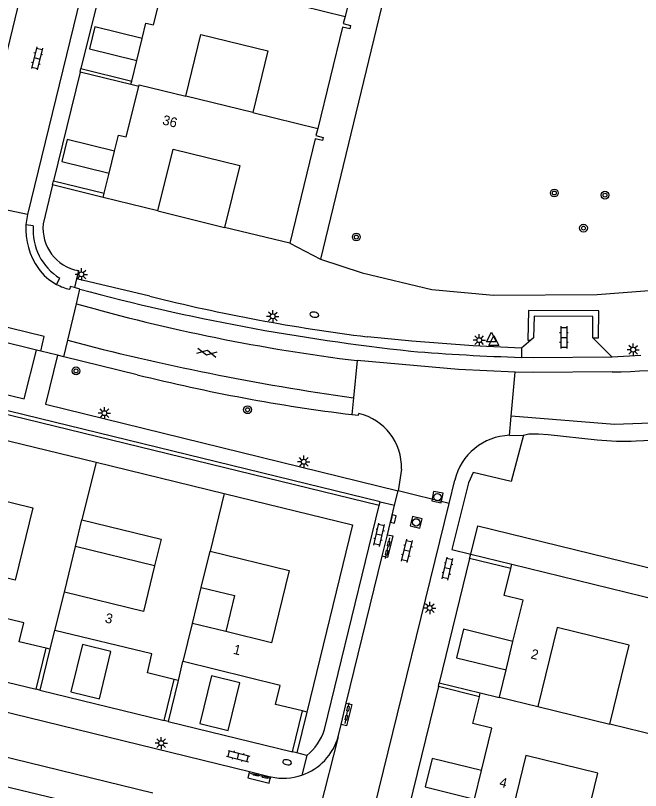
# Model space of a CAD drawing. Extents: x 128999 to 131010, y 395498 to 399007.
# Drawn here: x 129221.1 to 129285.1, y 397614.5 to 397693.8 of the extents above; entities that cross this region are included whole.
import ezdxf

# ---------------------------------------------------------------- set-up
doc = ezdxf.new("R2010")
doc.units = 0
for name, color, linetype in [('gg-afsc-draadraster', 7, 'Continuous'), ('gg-afsc-muur', 7, 'Continuous'), ('gg-anno-huisnummerreeks BGT', 7, 'Continuous'), ('gg-bbg-gedigitaliseerde bebouwing', 7, 'Continuous'), ('gg-bbg-hoofdgebouw', 7, 'Continuous'), ('gg-bbg-luifel en loopbrug', 7, 'Continuous'), ('gg-bbg-tussenscheiding', 7, 'Continuous'), ('gg-knt-verharding', 7, 'Continuous'), ('gg-knt-verharding nz', 7, 'Continuous'), ('gt-grn-afwateringsgoot', 7, 'Continuous'), ('gt-grn-groengrens', 7, 'Continuous'), ('gt-grn-weggrens', 7, 'Continuous'), ('gt-symb-afwateringsgoot', 7, 'Continuous'), ('gt-symb-boom', 7, 'Continuous'), ('gt-symb-brandkraan', 7, 'Continuous'), ('gt-symb-gesloten verharding', 7, 'Continuous'), ('gt-symb-klinker verharding', 7, 'Continuous'), ('gt-symb-kolk', 7, 'Continuous'), ('gt-symb-lichtmast', 7, 'Continuous'), ('gt-symb-rioolschacht', 7, 'Continuous'), ('gt-symb-waterafsluiter', 7, 'Continuous')]:
    doc.layers.add(name, color=color, linetype=linetype)

# ---------------------------------------------------------------- blocks, each defined once
blk = doc.blocks.new('gt0-LMAST')
at = {"layer": 'gt-symb-lichtmast'}
for p, q in [((-0.182, 0.173), (-0.447, 0.438)), ((-0.005, 0.246), (-0.005, 0.621)), ((0.172, 0.173), (0.437, 0.438)), ((-0.255, -0.004), (-0.63, -0.004)), ((-0.182, -0.181), (-0.447, -0.446)), ((-0.005, -0.254), (-0.005, -0.629)), ((0.437, -0.446), (0.172, -0.181)), ((0.245, -0.004), (0.62, -0.004))]:
    blk.add_line(p, q, dxfattribs=at)
blk.add_circle((-0.005, -0.004), 0.25, dxfattribs=at)
blk = doc.blocks.new('gt0-KL1')
at = {"layer": 'gt-symb-klinker verharding'}
for p, q in [((-1.15, 0.3), (1.15, 0.3)), ((-1, -0.3), (-1, 0.3)), ((-0.5, 0.3), (-0.5, 0.45)), ((0, -0.3), (0, 0.3)), ((0.5, 0.3), (0.5, 0.45)), ((1, -0.3), (1, 0.3)), ((-1.15, -0.3), (1.15, -0.3)), ((-0.5, -0.45), (-0.5, -0.3)), ((0.5, -0.45), (0.5, -0.3))]:
    blk.add_line(p, q, dxfattribs=at)
blk = doc.blocks.new('gt0-RS')
at = {"layer": 'gt-symb-rioolschacht'}
blk.add_lwpolyline([(-0.5, -0.5), (0.5, -0.5), (0.5, 0.5), (-0.5, 0.5)], close=True, dxfattribs=at)
blk.add_circle((0, 0), 0.375, dxfattribs=at)
blk = doc.blocks.new('gt0-WAFSL')
at = {"layer": 'gt-symb-waterafsluiter'}
for p, q in [((-0.5, -0.333), (0, 0.667)), ((0, 0.667), (0.5, -0.333)), ((0.5, -0.333), (-0.5, -0.333))]:
    blk.add_line(p, q, dxfattribs=at)
blk = doc.blocks.new('gt0-BR')
at = {"layer": 'gt-symb-brandkraan'}
for centre, radius, start, end in [((-0.244, 0), 0.206, 107.56694, 252.43307), ((0.599, -2.664), 3, 106.89205, 107.56694), ((0, -0.691), 0.938, 73.10799, 106.89205), ((-0.599, -2.664), 3, 72.43309, 73.10799), ((0.244, 0), 0.206, 287.56695, 72.43309), ((0.599, 2.664), 3, 252.43307, 253.10797), ((0, 0.691), 0.938, 253.10797, 286.89206), ((-0.599, 2.664), 3, 286.89206, 287.56695)]:
    blk.add_arc(centre, radius, start, end, dxfattribs=at)
blk = doc.blocks.new('gt0-BOOM')
at = {"layer": 'gt-symb-boom'}
for radius in [0.4, 0.2]:
    blk.add_circle((0, 0), radius, dxfattribs=at)
blk = doc.blocks.new('gt0-AFWGT_1')
at = {"layer": 'gt-symb-afwateringsgoot'}
for p, q in [((-1.076, 0), (-0.726, 0)), ((-0.225, 0), (0.225, 0)), ((0.725, 0), (1.075, 0))]:
    blk.add_line(p, q, dxfattribs=at)
for points in [[(-0.726, 0.075), (-0.225, 0.075), (-0.225, -0.075), (-0.726, -0.075)], [(0.225, 0.075), (0.725, 0.075), (0.725, -0.075), (0.225, -0.075)]]:
    blk.add_lwpolyline(points, close=True, dxfattribs=at)
blk = doc.blocks.new('gt0-KOLK')
at = {"layer": 'gt-symb-kolk'}
blk.add_lwpolyline([(0, 0), (0.375, 0), (0.375, 0.4), (-0.375, 0.4), (-0.375, 0), (0, 0)], dxfattribs=at)
blk = doc.blocks.new('gt0-GESVH1')
at = {"layer": 'gt-symb-gesloten verharding'}
for p, q in [((-0.992, -0.261), (0.008, 0.239)), ((0.008, -0.261), (-0.992, 0.239)), ((0.008, 0.239), (1.008, -0.261)), ((1.008, 0.239), (0.008, -0.261))]:
    blk.add_line(p, q, dxfattribs=at)

msp = doc.modelspace()

# ---------------------------------------------------------------- linework, layer by layer
at = {"layer": 'gg-afsc-draadraster'}
msp.add_line((129249.207, 397670.53), (129252.347, 397668.891), dxfattribs=at)
msp.add_lwpolyline([(129252.347, 397668.891), (129256.623, 397667.482), (129263.741, 397665.786), (129270.062, 397665.204), (129280.667, 397665.256), (129294.457, 397666.32)], dxfattribs=at)
at = {"layer": 'gg-afsc-muur'}
for p, q in [((129227.743, 397688.011), (129227.833, 397688.371)), ((129227.833, 397688.371), (129233.024, 397687.082)), ((129232.938, 397686.732), (129227.743, 397688.011)), ((129224.924, 397676.471), (129225.039, 397676.909)), ((129230.111, 397675.201), (129224.924, 397676.471)), ((129225.039, 397676.909), (129230.214, 397675.621)), ((129235.706, 397673.832), (129242.538, 397672.134)), ((129267.621, 397638.268), (129267.725, 397638.696)), ((129267.725, 397638.696), (129271.93, 397637.671)), ((129271.825, 397637.241), (129267.621, 397638.268)), ((129223.232, 397624.895), (129224.263, 397629.095)), ((129224.648, 397629.003), (129223.61, 397624.802)), ((129236.363, 397621.686), (129237.382, 397625.898)), ((129237.773, 397625.801), (129236.747, 397621.592)), ((129223.61, 397624.802), (129223.232, 397624.895)), ((129264.421, 397625.172), (129264.514, 397625.552)), ((129268.615, 397624.123), (129264.421, 397625.172)), ((129264.514, 397625.552), (129268.713, 397624.525)), ((129249.483, 397618.481), (129250.505, 397622.668)), ((129250.942, 397622.562), (129249.917, 397618.375)), ((129236.747, 397621.592), (129236.363, 397621.686)), ((129249.917, 397618.375), (129249.483, 397618.481))]:
    msp.add_line(p, q, dxfattribs=at)
at = {"layer": 'gg-bbg-gedigitaliseerde bebouwing'}
for p, q in [((129245.421, 397683.874), (129238.572, 397685.54)), ((129227.274, 397639.488), (129227.939, 397642.208)), ((129226.133, 397634.826), (129227.274, 397639.488)), ((129240.149, 397635.309), (129241.052, 397639)), ((129239.246, 397631.618), (129240.149, 397635.309)), ((129242.646, 397630.786), (129239.246, 397631.618)), ((129274.59, 397623.125), (129281.973, 397621.319))]:
    msp.add_line(p, q, dxfattribs=at)
for points in [[(129238.572, 397685.54), (129240.119, 397691.863), (129246.966, 397690.187), (129245.421, 397683.874)], [(129214.826, 397645.417), (129222.917, 397643.437), (129221.111, 397636.055), (129213.019, 397638.034)], [(129227.939, 397642.208), (129236.03, 397640.229), (129235.365, 397637.509)], [(129241.052, 397639), (129249.143, 397637.021), (129247.337, 397629.638), (129242.646, 397630.786)], [(129235.365, 397637.509), (129234.224, 397632.847), (129226.133, 397634.826)], [(129281.973, 397621.319), (129283.952, 397629.41), (129276.57, 397631.216), (129274.59, 397623.125)], [(129278.764, 397608.206), (129280.744, 397616.297), (129273.362, 397618.103), (129271.382, 397610.012)]]:
    msp.add_lwpolyline(points, dxfattribs=at)
at = {"layer": 'gg-bbg-hoofdgebouw'}
for p, q in [((129233.546, 397689.204), (129234.096, 397691.438)), ((129233.024, 397687.082), (129233.546, 397689.204)), ((129232.938, 397686.732), (129232.979, 397686.901)), ((129233.753, 397686.531), (129232.938, 397686.732)), ((129232.979, 397686.901), (129233.024, 397687.082)), ((129230.724, 397677.691), (129231.273, 397679.924)), ((129230.214, 397675.621), (129230.724, 397677.691)), ((129230.111, 397675.201), (129230.214, 397675.621)), ((129235.706, 397673.832), (129230.111, 397675.201)), ((129249.207, 397670.53), (129242.538, 397672.134)), ((129216.268, 397651.312), (129229.382, 397648.108)), ((129229.382, 397648.108), (129242.497, 397644.903)), ((129271.825, 397637.241), (129271.93, 397637.671)), ((129271.93, 397637.671), (129291.067, 397633.008)), ((129271.341, 397626.877), (129272.053, 397629.791)), ((129224.648, 397629.003), (129224.263, 397629.095)), ((129270.659, 397624.087), (129271.341, 397626.877)), ((129237.773, 397625.801), (129237.382, 397625.898)), ((129268.615, 397624.123), (129268.713, 397624.525)), ((129250.942, 397622.562), (129250.505, 397622.668)), ((129268.11, 397613.659), (129268.823, 397616.573))]:
    msp.add_line(p, q, dxfattribs=at)
for points in [[(129257.676, 397705.18), (129257.493, 397704.432), (129258.234, 397704.25), (129258.146, 397703.892), (129257.406, 397704.074), (129254.872, 397693.719)], [(129234.096, 397691.438), (129234.489, 397693.034), (129235.257, 397692.845), (129236.563, 397697.992)], [(129254.872, 397693.719), (129254.69, 397692.977), (129255.429, 397692.79), (129255.345, 397692.446), (129254.604, 397692.627), (129252.066, 397682.257)], [(129231.273, 397679.924), (129231.679, 397681.573), (129232.447, 397681.384), (129233.753, 397686.531)], [(129252.066, 397682.257), (129251.885, 397681.518), (129252.626, 397681.337), (129252.546, 397681.008), (129251.805, 397681.19), (129249.207, 397670.53)], [(129235.706, 397673.832), (129237.26, 397680.143), (129244.096, 397678.46), (129242.538, 397672.134)], [(129242.497, 397644.903), (129255.627, 397641.695), (129250.942, 397622.562)], [(129272.053, 397629.791), (129273.087, 397634.019), (129271.153, 397634.492), (129271.825, 397637.241)], [(129224.263, 397629.095), (129221.51, 397629.752), (129221.991, 397631.686), (129212.061, 397634.113)], [(129225.174, 397630.905), (129225.121, 397630.918), (129224.648, 397629.003)], [(129237.382, 397625.898), (129234.631, 397626.58), (129235.102, 397628.504), (129225.174, 397630.905)], [(129238.291, 397627.713), (129238.242, 397627.725), (129237.773, 397625.801)], [(129250.505, 397622.668), (129247.738, 397623.34), (129248.208, 397625.275), (129238.291, 397627.713)], [(129268.823, 397616.573), (129269.881, 397620.9), (129267.943, 397621.374), (129268.615, 397624.123)], [(129268.713, 397624.525), (129270.65, 397624.052), (129270.659, 397624.087)]]:
    msp.add_lwpolyline(points, dxfattribs=at)
at = {"layer": 'gg-bbg-luifel en loopbrug'}
msp.add_line((129235.365, 397637.509), (129227.274, 397639.488), dxfattribs=at)
for points in [[(129234.096, 397691.438), (129229.244, 397692.633), (129228.694, 397690.4), (129233.546, 397689.204)], [(129231.273, 397679.924), (129226.409, 397681.122), (129225.859, 397678.889), (129230.724, 397677.691)], [(129240.149, 397635.309), (129243.549, 397634.478), (129242.646, 397630.786)], [(129272.053, 397629.791), (129267, 397631.026), (129266.287, 397628.112), (129271.341, 397626.877)], [(129227.988, 397629.478), (129226.801, 397624.621), (129229.715, 397623.909), (129230.902, 397628.765), (129227.988, 397629.478)], [(129241.182, 397626.252), (129239.994, 397621.395), (129242.908, 397620.682), (129244.096, 397625.539), (129241.182, 397626.252)], [(129268.823, 397616.573), (129263.769, 397617.808), (129263.056, 397614.894), (129268.11, 397613.659)]]:
    msp.add_lwpolyline(points, dxfattribs=at)
at = {"layer": 'gg-bbg-tussenscheiding'}
for p, q in [((129248.226, 397695.333), (129254.872, 397693.719)), ((129245.421, 397683.874), (129252.066, 397682.257)), ((129229.382, 397648.108), (129227.939, 397642.208)), ((129242.497, 397644.903), (129241.052, 397639)), ((129225.174, 397630.905), (129226.133, 397634.826)), ((129238.291, 397627.713), (129239.246, 397631.618)), ((129270.659, 397624.087), (129274.59, 397623.125)), ((129287.854, 397619.88), (129281.973, 397621.319))]:
    msp.add_line(p, q, dxfattribs=at)
msp.add_lwpolyline([(129233.753, 397686.531), (129233.795, 397686.702), (129238.572, 397685.54)], dxfattribs=at)
at = {"layer": 'gg-knt-verharding'}
for p, q in [((129248.085, 397778.582), (129222.349, 397673.44)), ((129230.553, 397699.472), (129227.833, 397688.371)), ((129227.743, 397688.011), (129225.039, 397676.909)), ((129224.924, 397676.471), (129223.968, 397672.508)), ((129222.349, 397673.44), (129216.435, 397674.737)), ((129227.576, 397667.711), (129227.388, 397666.887)), ((129227.388, 397666.887), (129227.181, 397665.976)), ((129234.886, 397665.095), (129227.388, 397666.887)), ((129227.722, 397665.815), (129227.181, 397665.976)), ((129227.366, 397664.313), (129227.722, 397665.815)), ((129226.483, 397660.587), (129227.366, 397664.313)), ((129223.268, 397659.582), (129209.663, 397662.908)), ((129226.082, 397658.893), (129226.483, 397660.587)), ((129273.87, 397660.597), (129272.919, 397659.792)), ((129282.2, 397658.867), (129280.223, 397660.834)), ((129272.919, 397659.792), (129272.919, 397658.835)), ((129223.727, 397659.47), (129223.268, 397659.582)), ((129225.417, 397659.056), (129223.727, 397659.47)), ((129226.082, 397658.893), (129225.417, 397659.056)), ((129285.149, 397659.046), (129282.2, 397658.867)), ((129233.58, 397657.061), (129226.082, 397658.893)), ((129256.11, 397658.502), (129255.739, 397654.708)), ((129271.885, 397652.819), (129272.295, 397657.31)), ((129255.739, 397654.708), (129255.57, 397652.98)), ((129271.707, 397650.863), (129271.885, 397652.819)), ((129271.707, 397650.863), (129273.144, 397650.886)), ((129273.144, 397650.886), (129271.864, 397646.135)), ((129284.659, 397650.304), (129297.412, 397650.83)), ((129260.635, 397647.408), (129260.286, 397645.172)), ((129259.928, 397643.706), (129260.286, 397645.172)), ((129258.37, 397643.674), (129258.465, 397644.063)), ((129252.761, 397620.758), (129258.37, 397643.674)), ((129259.195, 397640.699), (129259.928, 397643.706)), ((129258.662, 397638.515), (129259.195, 397640.699)), ((129254.995, 397623.482), (129258.662, 397638.515)), ((129267.621, 397638.268), (129264.514, 397625.552)), ((129210.52, 397628), (129223.232, 397624.895)), ((129264.421, 397625.172), (129261.309, 397612.436)), ((129223.61, 397624.802), (129236.363, 397621.686)), ((129254.458, 397621.277), (129254.995, 397623.482)), ((129217.715, 397623.178), (129245.072, 397616.472)), ((129236.747, 397621.592), (129249.483, 397618.481)), ((129254.149, 397620.039), (129254.458, 397621.277)), ((129235.175, 397614.257), (129210.906, 397620.196)), ((129250.957, 397618.119), (129249.917, 397618.375)), ((129245.072, 397616.472), (129247.242, 397615.94)), ((129247.242, 397615.94), (129247.287, 397615.929)), ((129219.727, 397615.063), (129227.103, 397613.272))]:
    msp.add_line(p, q, dxfattribs=at)
for points in [[(129218.115, 397681.318), (129222.799, 397700.545), (129222.895, 397701.112), (129222.911, 397701.686)], [(129118.927, 397679.736), (129171.001, 397666.984), (129222.032, 397654.581), (129223.268, 397659.582)], [(129258.465, 397644.063), (129170.342, 397665.567), (129118.549, 397678.253)], [(129222.349, 397673.44), (129222.196, 397672.424), (129222.195, 397672.408)], [(129227.181, 397665.976), (129226.742, 397666.077), (129226.679, 397665.802)], [(129223.727, 397659.47), (129224.077, 397660.964), (129210.111, 397664.374), (129209.663, 397662.908)], [(129280.223, 397660.834), (129280.235, 397663.008), (129274.217, 397663.042), (129274.171, 397660.852), (129273.87, 397660.597)], [(129272.919, 397659.792), (129267.994, 397660.012), (129261.694, 397660.491), (129257.147, 397660.938)], [(129225.417, 397659.056), (129224.188, 397654.059), (129260.286, 397645.172)], [(129272.295, 397657.31), (129266.495, 397657.598), (129256.11, 397658.502)], [(129282.2, 397658.867), (129274.128, 397658.802), (129272.919, 397658.835)], [(129255.57, 397652.98), (129256.234, 397652.923), (129256.283, 397653.087)], [(129273.144, 397650.886), (129273.675, 397651.005), (129274.676, 397651.007), (129275.665, 397650.939), (129280.656, 397650.403)], [(129271.864, 397646.135), (129267.963, 397647.047), (129267.511, 397646), (129266.9, 397643.559)], [(129266.9, 397643.559), (129265.805, 397639.186), (129267.725, 397638.696)]]:
    msp.add_lwpolyline(points, dxfattribs=at)
for centre, radius, start, end in [((129229.168, 397671.982), 6.986, 176.50341, 215.4212), ((129228.363, 397672.058), 4.418, 174.15671, 259.73963), ((129227.861, 397671.047), 5.379, 215.36959, 242.07198), ((129227.826, 397670.983), 5.306, 242.08241, 257.51157), ((129285.391, 397880.402), 222.201, 254.95756, 263.85439), ((129280.213, 397846.143), 186.636, 255.94428, 262.90065), ((129279.442, 397873.52), 214.784, 265.23589, 268.25976), ((129278.692, 397838.856), 187.308, 256.06369, 262.90914), ((129255.016, 397647.609), 5.622, 357.94842, 76.97979), ((129283.321, 397677.178), 26.908, 264.31615, 272.85041), ((129247.451, 397622.452), 5.573, 308.97834, 342.30924), ((129248.552, 397621.601), 5.811, 289.06577, 344.40291), ((129248.551, 397621.596), 5.807, 257.42619, 289.08796)]:
    msp.add_arc(centre, radius, start, end, dxfattribs=at)
at = {"layer": 'gg-knt-verharding nz'}
for p, q in [((129222.948, 397672.296), (129222.195, 397672.408)), ((129225.342, 397666.294), (129225.667, 397666.934)), ((129265.518, 397643.896), (129266.106, 397646.289)), ((129241.794, 397547.306), (129265.518, 397643.896))]:
    msp.add_line(p, q, dxfattribs=at)
for points in [[(129282.2, 397657.349), (129274.128, 397657.284), (129272.295, 397657.31)], [(129297.349, 397652.5), (129282.446, 397651.974), (129271.885, 397652.819)]]:
    msp.add_lwpolyline(points, dxfattribs=at)
for centre, radius, start, end in [((129228.703, 397671.844), 5.773, 175.5097, 238.26824), ((129279.8, 397849.68), 192.64, 254.20562, 262.93618), ((129289.821, 397900.044), 247.692, 255.18427, 262.09119), ((129280.651, 397738.829), 81.494, 271.08911, 281.64613), ((129271.916, 397644.891), 5.976, 92.00565, 166.46724)]:
    msp.add_arc(centre, radius, start, end, dxfattribs=at)
at = {"layer": 'gt-grn-afwateringsgoot'}
msp.add_line((129247.086, 397615.277), (129247.242, 397615.94), dxfattribs=at)
for points in [[(129259.195, 397640.699), (129259.757, 397640.569), (129259.221, 397638.376), (129258.662, 397638.515)], [(129254.995, 397623.482), (129255.55, 397623.335), (129255.005, 397621.156), (129254.458, 397621.277)], [(129245.072, 397616.472), (129244.899, 397615.833), (129247.086, 397615.277)]]:
    msp.add_lwpolyline(points, dxfattribs=at)
at = {"layer": 'gt-grn-groengrens'}
msp.add_line((129302.726, 397876.444), (129252.347, 397668.891), dxfattribs=at)
for points in [[(129258.37, 397643.674), (129170.247, 397665.178), (129118.455, 397677.864)], [(129280.223, 397660.834), (129280.823, 397660.831), (129280.838, 397663.605), (129273.63, 397663.645), (129273.566, 397660.597), (129273.87, 397660.597)], [(129267.725, 397638.696), (129268.467, 397641.594), (129291.728, 397635.896)]]:
    msp.add_lwpolyline(points, dxfattribs=at)
at = {"layer": 'gt-grn-weggrens'}
for p, q in [((129265.518, 397643.896), (129260.286, 397645.172)), ((129258.465, 397644.063), (129259.928, 397643.706)), ((129254.149, 397620.039), (129250.44, 397605.327)), ((129250.957, 397618.119), (129250.45, 397616.109))]:
    msp.add_line(p, q, dxfattribs=at)

# ---------------------------------------------------------------- block references
at = {"layer": 'gt-symb-afwateringsgoot'}
for p, xscale, yscale, rotation in [((129259.222, 397639.32), 0.9999260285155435, 0.9999260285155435, 77.97928007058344), ((129255.085, 397622.444), 0.9999988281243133, 0.9999988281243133, 78.55803688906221), ((129246.223, 397616.005), 0.9999970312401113, 0.9999970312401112, 166.3493820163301)]:
    msp.add_blockref('gt0-AFWGT_1', p, dxfattribs=dict(at, xscale=xscale, yscale=yscale, rotation=rotation))
at = {"layer": 'gt-symb-boom'}
for p in [(129276.291, 397675.654), (129281.474, 397675.429), (129279.275, 397672.057), (129256.02, 397671.144), (129227.327, 397657.456), (129244.884, 397653.48)]:
    msp.add_blockref('gt0-BOOM', p, dxfattribs=at)
at = {"layer": 'gt-symb-brandkraan'}
for p, rotation in [((129251.721, 397663.202), 170.8486039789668), ((129248.933, 397617.421), 168.52151796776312)]:
    msp.add_blockref('gt0-BR', p, dxfattribs=dict(at, rotation=rotation))
at = {"layer": 'gt-symb-gesloten verharding', "rotation": -11.590736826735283}
msp.add_blockref('gt0-GESVH1', (129240.718, 397659.328), dxfattribs=at)
at = {"layer": 'gt-symb-klinker verharding'}
for p, rotation in [((129223.34, 397689.426), -103.59156043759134), ((129277.259, 397660.884), -90.00000000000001), ((129258.358, 397640.686), 76.75619797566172), ((129261.209, 397639.044), 76.7561979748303), ((129265.356, 397637.23), 76.75619797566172), ((129243.929, 397618.048), -13.883418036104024)]:
    msp.add_blockref('gt0-KL1', p, dxfattribs=dict(at, rotation=rotation))
at = {"layer": 'gt-symb-kolk', "rotation": -103.70351910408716}
msp.add_blockref('gt0-KOLK', (129259.615, 397642.355), dxfattribs=at)
at = {"layer": 'gt-symb-lichtmast'}
for p in [(129227.88, 397667.332), (129247.469, 397663.036), (129268.611, 397660.606), (129284.368, 397659.626), (129230.237, 397653.132), (129250.64, 397648.164), (129263.539, 397633.202), (129236.055, 397619.377)]:
    msp.add_blockref('gt0-LMAST', p, dxfattribs=at)
at = {"layer": 'gt-symb-rioolschacht'}
for p, rotation in [((129264.319, 397644.545), -100.83791044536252), ((129262.146, 397641.96), -103.77214543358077)]:
    msp.add_blockref('gt0-RS', p, dxfattribs=dict(at, rotation=rotation))
at = {"layer": 'gt-symb-waterafsluiter'}
for p in [(129269.848, 397660.744), (129270.096, 397660.391)]:
    msp.add_blockref('gt0-WAFSL', p, dxfattribs=at)

# ---------------------------------------------------------------- texts
at = {"layer": 'gg-anno-huisnummerreeks BGT'}
for s, rotation, p in [('36', 345.8, (129236.101, 397682.68)), ('3', 346.4, (129230.23, 397631.739)), ('1', 346.2, (129243.35, 397628.529)), ('2', 346.3, (129273.805, 397628.065)), ('4', 346.3, (129270.599, 397614.949))]:
    msp.add_text(s, height=1, rotation=rotation, dxfattribs=at).set_placement(p)

doc.saveas('drawing.dxf')
